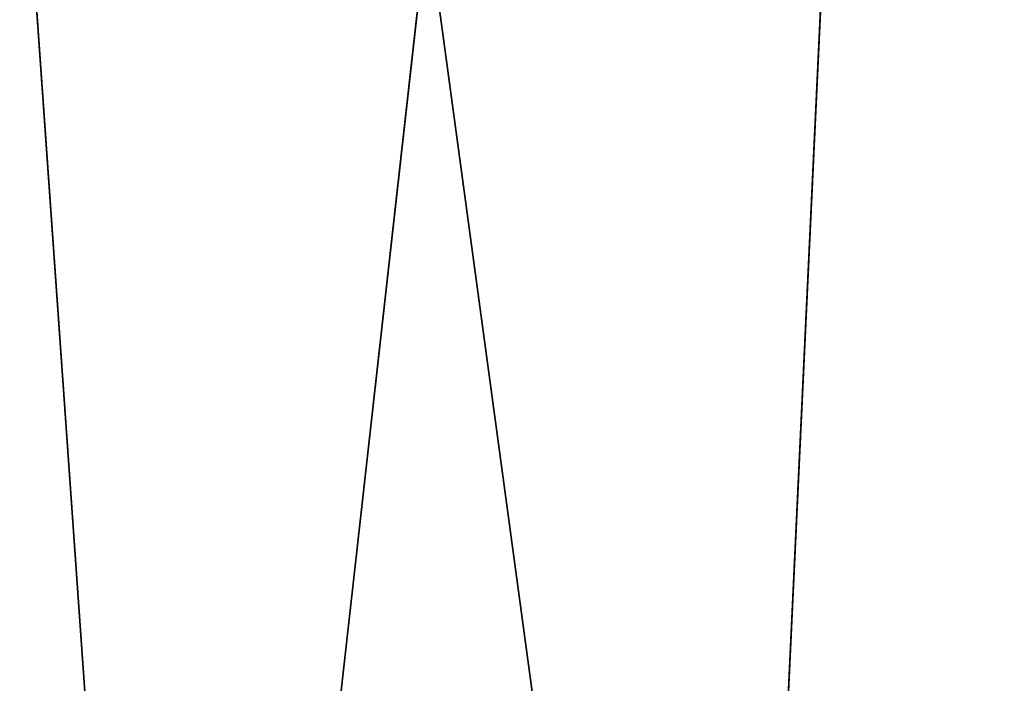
# Model space of a CAD drawing. Extents: x 0.03 to 6.33, y -5.07 to 0.
# Tile 429 of 454: x 5.18 to 5.39, y -1.4 to -1.27. Entities that reach past the tile are written whole.
import ezdxf

# ---------------------------------------------------------------- set-up
doc = ezdxf.new("R2010")
doc.units = 0
doc.header["$MEASUREMENT"] = 0
doc.layers.get('0').update_dxf_attribs({"linetype": 'CONTINUOUS'})

# ---------------------------------------------------------------- blocks, each defined once
blk = doc.blocks.new('KINKIET_CERAMICZNY_222_STL')
at = {"color": 0}
for p, q in [((5.09846, 0, -2.49875), (5.32853, -1.69291, -2.30404)), ((5.09846, 0, -2.49875), (5.32853, -1.69291, -2.30404)), ((5.09846, 0, 2.49875), (5.21817, -1.69291, 2.40216)), ((5.09846, 0, 2.49875), (5.21817, -1.69291, 2.40216)), ((5.21817, -1.69291, 2.40216), (5.40821, 0, 2.22711)), ((5.21817, -1.69291, 2.40216), (5.40821, 0, 2.22711)), ((5.40821, 0, -2.22711), (5.32853, -1.69291, -2.30404)), ((5.40821, 0, -2.22711), (5.32853, -1.69291, -2.30404))]:
    blk.add_line(p, q, dxfattribs=at)
mesh = blk.add_polyface(dxfattribs=at)
corners = [(5.32853, -1.69291, -2.30404), (5.10334, -1.69291, -2.495), (5.09846, 0, -2.49875)]
mesh.append_faces([[corners[k] for k in face] for face in [(0, 1, 2)]], dxfattribs={"color": 0})
mesh = blk.add_polyface(dxfattribs=at)
corners = [(5.40821, 0, -2.22711), (5.32853, -1.69291, -2.30404), (5.09846, 0, -2.49875)]
mesh.append_faces([[corners[k] for k in face] for face in [(0, 1, 2)]], dxfattribs={"color": 0})
mesh = blk.add_polyface(dxfattribs=at)
corners = [(5.40821, 0, 2.22711), (5.09846, 0, 2.49875), (5.21817, -1.69291, 2.40216)]
mesh.append_faces([[corners[k] for k in face] for face in [(0, 1, 2)]], dxfattribs={"color": 0})
mesh = blk.add_polyface(dxfattribs=at)
corners = [(5.21817, -1.69291, 2.40216), (5.09846, 0, 2.49875), (5.09846, -1.69291, 2.49875)]
mesh.append_faces([[corners[k] for k in face] for face in [(0, 1, 2)]], dxfattribs={"color": 0})
mesh = blk.add_polyface(dxfattribs=at)
corners = [(5.40821, 0, 2.22711), (5.21817, -1.69291, 2.40216), (5.40821, -1.69291, 2.22711)]
mesh.append_faces([[corners[k] for k in face] for face in [(0, 1, 2)]], dxfattribs={"color": 0})
mesh = blk.add_polyface(dxfattribs=at)
corners = [(5.40821, -1.69291, -2.22711), (5.32853, -1.69291, -2.30404), (5.40821, 0, -2.22711)]
mesh.append_faces([[corners[k] for k in face] for face in [(0, 1, 2)]], dxfattribs={"color": 0})

msp = doc.modelspace()

# ---------------------------------------------------------------- block references
at = {"color": 0}
msp.add_blockref('KINKIET_CERAMICZNY_222_STL', (0, 0), dxfattribs=at)

doc.saveas('drawing.dxf')
